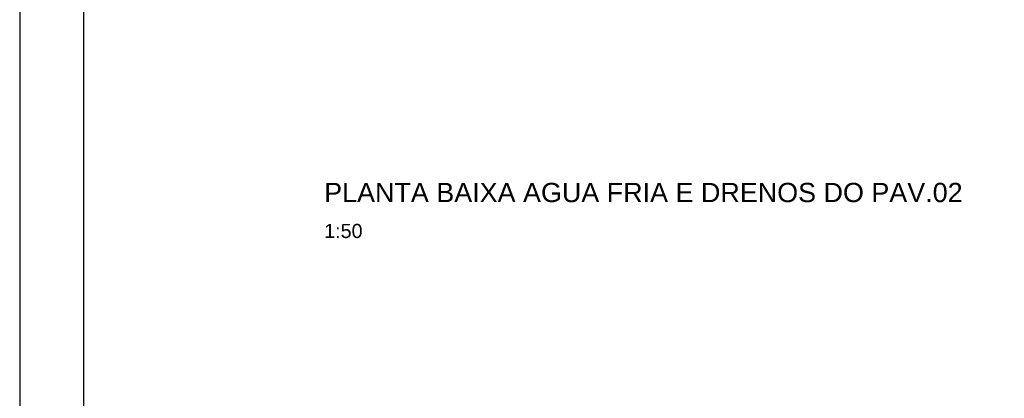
# Model space of a CAD drawing. Header units: millimetres. Extents: x 567 to 934, y -1 to 364.
# Tile 965 of 1056: x 722.27 to 737.6, y 202.76 to 208.66. Entities that reach past the tile are written whole.
import ezdxf

# ---------------------------------------------------------------- set-up
doc = ezdxf.new("R2010")
doc.units = ezdxf.units.MM
doc.header["$MEASUREMENT"] = 0
doc.linetypes.add('NULL', pattern=[0])
doc.layers.get('0').update_dxf_attribs({"lineweight": 18})
doc.layers.add('FOLHA_PADRÃO', color=7, linetype='Continuous')
doc.layers.add('Textos', color=7, linetype='Continuous', lineweight=9)
doc.styles.add('Arial', font='arial.ttf')
doc.styles.add('ArialBlack', font='txt')

# ---------------------------------------------------------------- blocks, each defined once
blk = doc.blocks.new('A1EST. 1500')
at = {"layer": 'FOLHA_PADRÃO', "color": 1, "linetype": 'Continuous'}
blk.add_line((0, 59.4), (0, 0), dxfattribs=at)
at = {"layer": 'FOLHA_PADRÃO', "color": 6, "linetype": 'Continuous'}
blk.add_lwpolyline([(149, 58.4), (149, 1), (1, 1), (1, 58.4), (149, 58.4)], dxfattribs=at)

msp = doc.modelspace()

# ---------------------------------------------------------------- block references
msp.add_blockref('A1EST. 1500', (722.265, 182.266))

# ---------------------------------------------------------------- texts
at = {"layer": 'Textos', "linetype": 'NULL', "attachment_point": 7, "line_spacing_factor": 0.6}
for s, insert, char_height, width, style in [('PLANTA BAIXA AGUA FRIA E DRENOS DO PAV.02', (727.007, 205.812), 0.3, 21.80589, 'ArialBlack'), ('1:50', (727.007, 205.254), 0.22, 1.19591, 'Arial')]:
    msp.add_mtext(s, dxfattribs=dict(at, insert=insert, char_height=char_height, width=width, style=style))

doc.saveas('drawing.dxf')
